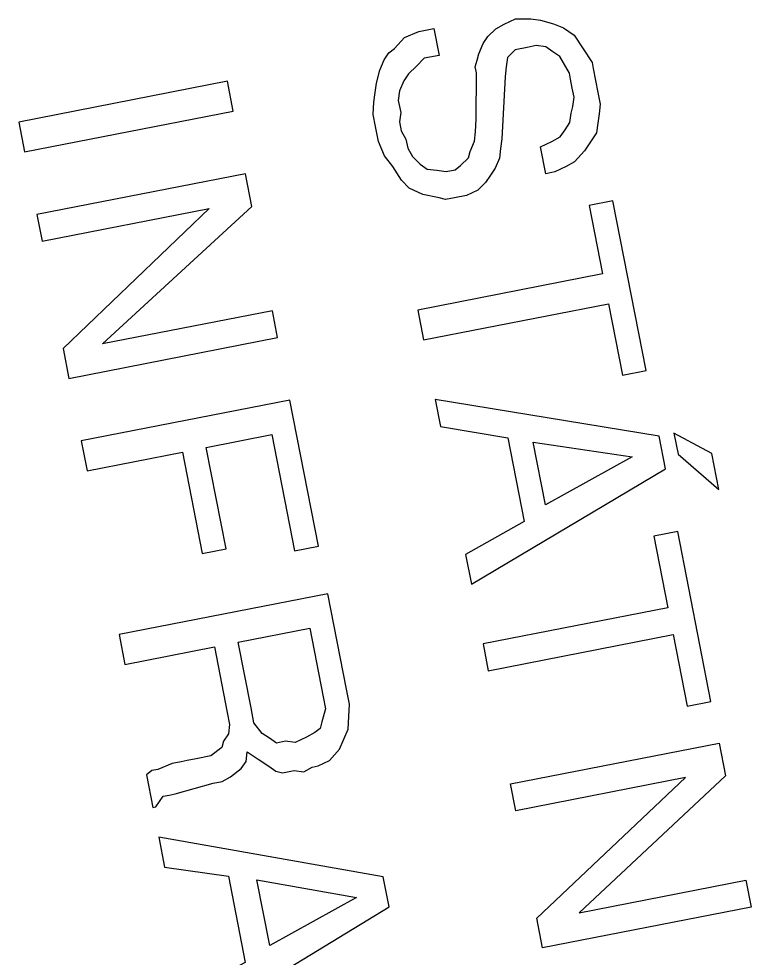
# Model space of a CAD drawing. Extents: x -545736 to -544888, y -1122892 to -1119128.
# Drawn here: x -545072.248 to -545070.5, y -1122818.014 to -1122815.774 of the extents above; entities that cross this region are included whole.
import ezdxf

# ---------------------------------------------------------------- set-up
doc = ezdxf.new("R2010")
doc.units = 0
doc.layers.add('Rozpiska', color=7, linetype='Continuous')

msp = doc.modelspace()

# ---------------------------------------------------------------- linework, layer by layer
at = {"layer": 'Rozpiska'}
for p, q in [((-545071.11, -1122815.7979), (-545071.0901, -1122815.7866)), ((-545071.0901, -1122815.7866), (-545071.063, -1122815.774)), ((-545071.063, -1122815.774), (-545071.0261, -1122815.7741)), ((-545071.0261, -1122815.7741), (-545071.0034, -1122815.777)), ((-545071.0034, -1122815.777), (-545070.9721, -1122815.7857)), ((-545070.9721, -1122815.7857), (-545070.948, -1122815.7958)), ((-545071.3276, -1122815.8184), (-545071.2934, -1122815.8043)), ((-545071.2934, -1122815.8043), (-545071.2579, -1122815.7973)), ((-545071.2579, -1122815.7973), (-545071.2453, -1122815.8613)), ((-545071.1286, -1122815.8163), (-545071.11, -1122815.7979)), ((-545070.948, -1122815.7958), (-545070.9225, -1122815.8129)), ((-545071.3519, -1122815.8453), (-545071.3276, -1122815.8184)), ((-545071.1501, -1122815.8575), (-545071.14, -1122815.8333)), ((-545071.14, -1122815.8333), (-545071.1286, -1122815.8163)), ((-545070.9225, -1122815.8129), (-545070.9013, -1122815.8457)), ((-545071.3761, -1122815.8722), (-545071.3647, -1122815.8552)), ((-545071.3647, -1122815.8552), (-545071.3519, -1122815.8453)), ((-545071.0633, -1122815.8479), (-545071.0819, -1122815.8663)), ((-545071.0349, -1122815.8423), (-545071.0633, -1122815.8479)), ((-545071.0136, -1122815.8381), (-545071.0349, -1122815.8423)), ((-545070.9908, -1122815.8411), (-545071.0136, -1122815.8381)), ((-545070.9738, -1122815.8525), (-545070.9908, -1122815.8411)), ((-545070.9568, -1122815.8639), (-545070.9738, -1122815.8525)), ((-545070.9013, -1122815.8457), (-545070.8801, -1122815.8785)), ((-545071.3862, -1122815.8963), (-545071.3761, -1122815.8722)), ((-545071.2809, -1122815.8683), (-545071.2994, -1122815.8867)), ((-545071.2453, -1122815.8613), (-545071.2809, -1122815.8683)), ((-545071.1587, -1122815.8887), (-545071.1544, -1122815.8731)), ((-545071.1544, -1122815.8731), (-545071.1501, -1122815.8575)), ((-545071.0819, -1122815.8663), (-545071.0848, -1122815.889)), ((-545070.9342, -1122815.9038), (-545070.9568, -1122815.8639)), ((-545070.8801, -1122815.8785), (-545070.8773, -1122815.8927)), ((-545071.3948, -1122815.9275), (-545071.3862, -1122815.8963)), ((-545071.2994, -1122815.8867), (-545071.318, -1122815.9051)), ((-545071.156, -1122815.9029), (-545071.1587, -1122815.8887)), ((-545071.0848, -1122815.889), (-545071.0878, -1122815.9117)), ((-545070.8773, -1122815.8927), (-545070.8718, -1122815.9211)), ((-545071.7501, -1122815.9232), (-545072.248, -1122816.0206)), ((-545071.7362, -1122815.9943), (-545071.7501, -1122815.9232)), ((-545071.3294, -1122815.9221), (-545071.3395, -1122815.9462)), ((-545071.318, -1122815.9051), (-545071.3294, -1122815.9221)), ((-545071.1564, -1122816.0138), (-545071.156, -1122815.9029)), ((-545071.0878, -1122815.9117), (-545071.0955, -1122816.0609)), ((-545070.9314, -1122815.9181), (-545070.9342, -1122815.9038)), ((-545070.9273, -1122815.9394), (-545070.9314, -1122815.9181)), ((-545070.8718, -1122815.9211), (-545070.8662, -1122815.9496)), ((-545071.3978, -1122815.9502), (-545071.3948, -1122815.9275)), ((-545071.3395, -1122815.9462), (-545071.3424, -1122815.9689)), ((-545070.9231, -1122815.9607), (-545070.9273, -1122815.9394)), ((-545071.4007, -1122815.973), (-545071.3978, -1122815.9502)), ((-545070.926, -1122815.9835), (-545070.9231, -1122815.9607)), ((-545070.8662, -1122815.9496), (-545070.8606, -1122815.978)), ((-545071.4023, -1122816.0028), (-545071.4007, -1122815.973)), ((-545071.3424, -1122815.9689), (-545071.3368, -1122815.9974)), ((-545070.9304, -1122815.9991), (-545070.926, -1122815.9835)), ((-545070.8606, -1122815.978), (-545070.8636, -1122816.0008)), ((-545072.2341, -1122816.0918), (-545071.7362, -1122815.9943)), ((-545071.3967, -1122816.0313), (-545071.4023, -1122816.0028)), ((-545071.3368, -1122815.9974), (-545071.3398, -1122816.0201)), ((-545070.9333, -1122816.0218), (-545070.9304, -1122815.9991)), ((-545070.8636, -1122816.0008), (-545070.8665, -1122816.0235)), ((-545072.248, -1122816.0206), (-545072.2341, -1122816.0918)), ((-545071.3897, -1122816.0668), (-545071.3967, -1122816.0313)), ((-545071.3398, -1122816.0201), (-545071.3356, -1122816.0415)), ((-545071.158, -1122816.0436), (-545071.1564, -1122816.0138)), ((-545070.9447, -1122816.0388), (-545070.9333, -1122816.0218)), ((-545070.8665, -1122816.0235), (-545070.8694, -1122816.0462)), ((-545071.3356, -1122816.0415), (-545071.3243, -1122816.0614)), ((-545071.1609, -1122816.0663), (-545071.158, -1122816.0436)), ((-545070.9761, -1122816.0671), (-545070.9562, -1122816.0558)), ((-545070.9562, -1122816.0558), (-545070.9447, -1122816.0388)), ((-545070.8694, -1122816.0462), (-545070.8809, -1122816.0632)), ((-545071.3757, -1122816.101), (-545071.3897, -1122816.0668)), ((-545071.3243, -1122816.0614), (-545071.3201, -1122816.0827)), ((-545071.1709, -1122816.0905), (-545071.1609, -1122816.0663)), ((-545071.0955, -1122816.0609), (-545071.0984, -1122816.0837)), ((-545071.0032, -1122816.0798), (-545070.9761, -1122816.0671)), ((-545070.9906, -1122816.1438), (-545071.0032, -1122816.0798)), ((-545070.8809, -1122816.0632), (-545070.898, -1122816.0888)), ((-545071.3559, -1122816.1267), (-545071.3757, -1122816.101)), ((-545071.3201, -1122816.0827), (-545071.3089, -1122816.1027)), ((-545071.3089, -1122816.1027), (-545071.2905, -1122816.1212)), ((-545071.1753, -1122816.1061), (-545071.1709, -1122816.0905)), ((-545071.0984, -1122816.0837), (-545071.1014, -1122816.1064)), ((-545070.898, -1122816.0888), (-545070.9223, -1122816.1157)), ((-545071.2905, -1122816.1212), (-545071.2734, -1122816.1327)), ((-545071.2067, -1122816.1344), (-545071.1938, -1122816.1245)), ((-545071.1938, -1122816.1245), (-545071.1753, -1122816.1061)), ((-545071.1014, -1122816.1064), (-545071.1114, -1122816.1305)), ((-545070.9223, -1122816.1157), (-545070.9423, -1122816.1269)), ((-545071.707, -1122816.1437), (-545072.2049, -1122816.2411)), ((-545071.6917, -1122816.2219), (-545071.707, -1122816.1437)), ((-545071.3347, -1122816.1594), (-545071.3559, -1122816.1267)), ((-545071.2734, -1122816.1327), (-545071.2507, -1122816.1356)), ((-545071.2507, -1122816.1356), (-545071.228, -1122816.1386)), ((-545071.228, -1122816.1386), (-545071.2067, -1122816.1344)), ((-545071.1228, -1122816.1475), (-545071.1343, -1122816.1645)), ((-545071.1114, -1122816.1305), (-545071.1228, -1122816.1475)), ((-545070.9693, -1122816.1396), (-545070.9906, -1122816.1438)), ((-545070.9423, -1122816.1269), (-545070.9693, -1122816.1396)), ((-545071.3163, -1122816.178), (-545071.3347, -1122816.1594)), ((-545071.1343, -1122816.1645), (-545071.1528, -1122816.1829)), ((-545071.2836, -1122816.1938), (-545071.3163, -1122816.178)), ((-545071.1528, -1122816.1829), (-545071.1799, -1122816.1956)), ((-545071.2453, -1122816.201), (-545071.2836, -1122816.1938)), ((-545071.2297, -1122816.2054), (-545071.2453, -1122816.201)), ((-545071.2083, -1122816.2012), (-545071.2297, -1122816.2054)), ((-545071.1799, -1122816.1956), (-545071.2083, -1122816.2012)), ((-545070.8303, -1122816.2084), (-545070.8872, -1122816.2196)), ((-545070.751, -1122816.6138), (-545070.8303, -1122816.2084)), ((-545072.1923, -1122816.3051), (-545071.794, -1122816.2272)), ((-545071.794, -1122816.2272), (-545072.1422, -1122816.5612)), ((-545072.0484, -1122816.5502), (-545071.6917, -1122816.2219)), ((-545070.8872, -1122816.2196), (-545070.8552, -1122816.3831)), ((-545072.2049, -1122816.2411), (-545072.1923, -1122816.3051)), ((-545070.8552, -1122816.3831), (-545071.2962, -1122816.4694)), ((-545071.2822, -1122816.5406), (-545070.8413, -1122816.4543)), ((-545070.8413, -1122816.4543), (-545070.8079, -1122816.625)), ((-545071.643, -1122816.4709), (-545072.0484, -1122816.5502)), ((-545071.6304, -1122816.5349), (-545071.643, -1122816.4709)), ((-545071.2962, -1122816.4694), (-545071.2822, -1122816.5406)), ((-545072.1283, -1122816.6323), (-545071.6304, -1122816.5349)), ((-545072.1422, -1122816.5612), (-545072.1283, -1122816.6323)), ((-545070.8079, -1122816.625), (-545070.751, -1122816.6138)), ((-545071.6012, -1122816.6842), (-545072.0991, -1122816.7817)), ((-545071.533, -1122817.0327), (-545071.6012, -1122816.6842)), ((-545071.8007, -1122816.7971), (-545071.6442, -1122816.7665)), ((-545071.6442, -1122816.7665), (-545071.5899, -1122817.0439)), ((-545070.594, -1122816.812), (-545070.6848, -1122816.7633)), ((-545070.6848, -1122816.7633), (-545070.675, -1122816.8131)), ((-545072.0991, -1122816.7817), (-545072.0851, -1122816.8528)), ((-545071.7533, -1122817.0389), (-545071.8007, -1122816.7971)), ((-545072.0851, -1122816.8528), (-545071.8576, -1122816.8082)), ((-545071.8576, -1122816.8082), (-545071.8102, -1122817.0501)), ((-545070.675, -1122816.8131), (-545070.5773, -1122816.8974)), ((-545070.5773, -1122816.8974), (-545070.594, -1122816.812)), ((-545070.6758, -1122816.9979), (-545070.7327, -1122817.009)), ((-545070.5965, -1122817.4033), (-545070.6758, -1122816.9979)), ((-545070.7327, -1122817.009), (-545070.6993, -1122817.1797)), ((-545071.8102, -1122817.0501), (-545071.7533, -1122817.0389)), ((-545071.5899, -1122817.0439), (-545071.533, -1122817.0327)), ((-545070.6993, -1122817.1797), (-545071.1403, -1122817.266)), ((-545071.1277, -1122817.33), (-545070.6868, -1122817.2437)), ((-545070.6868, -1122817.2437), (-545070.6533, -1122817.4144)), ((-545071.1403, -1122817.266), (-545071.1277, -1122817.33)), ((-545070.6533, -1122817.4144), (-545070.5965, -1122817.4033)), ((-545071.0748, -1122817.6003), (-545070.577, -1122817.5029)), ((-545070.577, -1122817.5029), (-545070.5617, -1122817.5811)), ((-545070.5617, -1122817.5811), (-545070.9112, -1122817.908)), ((-545071.0623, -1122817.6643), (-545071.0748, -1122817.6003)), ((-545070.6569, -1122817.585), (-545071.0623, -1122817.6643)), ((-545071.0122, -1122817.9204), (-545070.6569, -1122817.585)), ((-545070.9112, -1122817.908), (-545070.5129, -1122817.83)), ((-545070.5129, -1122817.83), (-545070.5004, -1122817.8941)), ((-545070.5004, -1122817.8941), (-545070.9983, -1122817.9915)), ((-545070.9983, -1122817.9915), (-545071.0122, -1122817.9204))]:
    msp.add_line(p, q, dxfattribs=at)
for points in [[(-545070.7203, -1122816.7703), (-545071.2544, -1122816.6828), (-545071.2419, -1122816.7468), (-545071.0814, -1122816.7745), (-545071.0424, -1122816.9736), (-545071.182, -1122817.0527), (-545071.1681, -1122817.1238), (-545070.705, -1122816.8485), (-545070.7203, -1122816.7703)], [(-545071.0203, -1122816.7847), (-545070.7845, -1122816.8198), (-545070.9911, -1122816.9341), (-545071.0203, -1122816.7847)], [(-545071.8751, -1122817.624), (-545071.7841, -1122817.5988), (-545071.7627, -1122817.5946), (-545071.7428, -1122817.5833), (-545071.7171, -1122817.5636), (-545071.7057, -1122817.5465), (-545071.7027, -1122817.5238), (-545071.6772, -1122817.541), (-545071.6517, -1122817.5581), (-545071.6347, -1122817.5696), (-545071.6191, -1122817.5739), (-545071.5906, -1122817.5683), (-545071.5679, -1122817.5713), (-545071.548, -1122817.56), (-545071.5337, -1122817.5572), (-545071.5067, -1122817.5445), (-545071.4824, -1122817.5176), (-545071.4724, -1122817.4935), (-545071.4623, -1122817.4694), (-545071.4608, -1122817.4395), (-545071.4592, -1122817.4097), (-545071.4662, -1122817.3741), (-545071.5107, -1122817.1465), (-545072.0086, -1122817.244), (-545071.9947, -1122817.3151), (-545071.7813, -1122817.2733), (-545071.7507, -1122817.4298), (-545071.7451, -1122817.4583), (-545071.748, -1122817.481), (-545071.7595, -1122817.498), (-545071.7638, -1122817.5136), (-545071.7895, -1122817.5334), (-545071.825, -1122817.5404), (-545071.8464, -1122817.5445), (-545071.8606, -1122817.5473), (-545071.8819, -1122817.5515), (-545071.9161, -1122817.5656), (-545071.9303, -1122817.5684), (-545071.9432, -1122817.5783), (-545071.9279, -1122817.6565), (-545071.9207, -1122817.6551), (-545071.9036, -1122817.6296), (-545071.8894, -1122817.6268), (-545071.8751, -1122817.624)], [(-545071.7244, -1122817.2622), (-545071.5537, -1122817.2288), (-545071.5217, -1122817.3924), (-545071.5161, -1122817.4208), (-545071.5248, -1122817.4521), (-545071.5291, -1122817.4677), (-545071.5419, -1122817.4776), (-545071.5619, -1122817.4889), (-545071.5889, -1122817.5015), (-545071.6117, -1122817.4986), (-545071.633, -1122817.5028), (-545071.65, -1122817.4913), (-545071.667, -1122817.4799), (-545071.6868, -1122817.4542), (-545071.6938, -1122817.4187), (-545071.7244, -1122817.2622)], [(-545071.9, -1122817.7987), (-545071.748, -1122817.8207), (-545071.7077, -1122818.0269), (-545071.8415, -1122818.0975), (-545071.8262, -1122818.1757), (-545071.3646, -1122817.8933), (-545071.3785, -1122817.8222), (-545071.9139, -1122817.7276), (-545071.9, -1122817.7987)], [(-545071.4426, -1122817.8717), (-545071.6492, -1122817.986), (-545071.6798, -1122817.8295), (-545071.4426, -1122817.8717)]]:
    msp.add_lwpolyline(points, dxfattribs=at)

doc.saveas('drawing.dxf')
